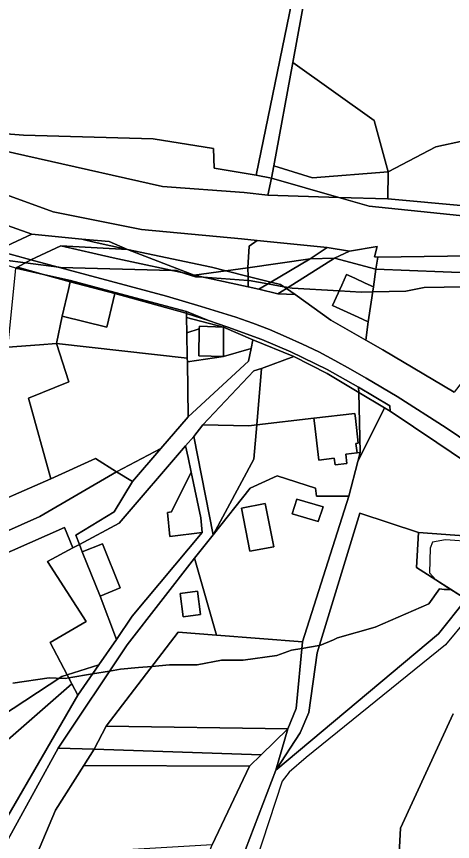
# Model space of a CAD drawing. Extents: x -477304 to -465429, y -1159113 to -1149210.
# Drawn here: x -472015.9 to -471895.1, y -1153606.1 to -1153377.4 of the extents above; entities that cross this region are included whole.
import ezdxf

# ---------------------------------------------------------------- set-up
doc = ezdxf.new("R2010")
doc.units = 0
for name, color, linetype in [('BPEJ_s', 7, 'Continuous'), ('orna_s', 7, 'Continuous'), ('ostatni_s', 7, 'Continuous'), ('PUPFL_s', 7, 'Continuous'), ('trav_porost_s', 7, 'Continuous'), ('voda_s', 7, 'Continuous'), ('zahrada_s', 7, 'Continuous')]:
    doc.layers.add(name, color=color, linetype=linetype)

msp = doc.modelspace()

# ---------------------------------------------------------------- linework, layer by layer
at = {"layer": 'BPEJ_s'}
for points in [[(-472019, -1153444.9), (-472013.44, -1153445.65), (-472004.14, -1153446.9), (-472003.71, -1153446.96), (-471972.88, -1153447.78), (-471971.61, -1153447.81), (-471969.23, -1153448.57), (-471966.3, -1153449.51), (-471964.21, -1153449.66), (-471951.74, -1153450.55), (-471951.42, -1153450.57), (-471946.26, -1153451.49), (-471941.82, -1153452.28), (-471941.06, -1153452.42), (-471940.69, -1153452.49), (-471939.51, -1153452.7), (-471926.52, -1153453.42), (-471920.39, -1153453.76), (-471917.24, -1153453.71)], [(-471891.91, -1153452.27), (-471902.96, -1153452.48), (-471908.06, -1153453.55), (-471917.24, -1153453.71), (-471920.39, -1153453.76), (-471926.52, -1153453.42), (-471939.51, -1153452.7), (-471940.69, -1153452.49), (-471941.06, -1153452.42), (-471941.82, -1153452.28), (-471946.26, -1153451.49), (-471951.42, -1153450.57), (-471951.74, -1153450.55), (-471964.21, -1153449.66), (-471966.3, -1153449.51), (-471969.23, -1153448.57), (-471971.61, -1153447.81), (-471972.88, -1153447.78), (-472003.71, -1153446.96), (-472004.14, -1153446.9), (-472013.44, -1153445.65), (-472019, -1153444.9)], [(-471917.24, -1153453.71), (-471908.06, -1153453.55), (-471902.96, -1153452.48), (-471891.91, -1153452.27)], [(-471889.36, -1153522.99), (-471897.01, -1153522.41), (-471900.62, -1153523.05), (-471901.26, -1153524.75), (-471901.47, -1153531.55), (-471899.74, -1153533.56), (-471898.9, -1153534.1), (-471895.58, -1153536.21), (-471897.43, -1153536.23), (-471898.71, -1153536.02), (-471901.64, -1153540.19), (-471916.56, -1153546.64), (-471926.98, -1153549.62), (-471928.12, -1153550.12), (-471931.86, -1153551.75), (-471932.02, -1153551.77), (-471936.86, -1153552.56), (-471939.73, -1153553.02), (-471943.77, -1153554.51), (-471953.12, -1153555.78), (-471959.07, -1153555.78), (-471965.87, -1153557.06), (-471973.52, -1153557.06), (-471978.39, -1153557.52), (-471982.12, -1153557.87), (-471987.13, -1153558.33), (-471990.11, -1153558.83), (-471994.85, -1153559.62)], [(-471889.36, -1153522.99), (-471897.01, -1153522.41), (-471900.62, -1153523.05), (-471901.26, -1153524.75), (-471901.47, -1153531.55), (-471899.74, -1153533.56), (-471898.9, -1153534.1), (-471895.58, -1153536.21), (-471891.35, -1153538.92)], [(-471931.86, -1153551.75), (-471928.12, -1153550.12), (-471926.98, -1153549.62), (-471916.56, -1153546.64), (-471901.64, -1153540.19), (-471898.71, -1153536.02), (-471897.43, -1153536.23), (-471895.58, -1153536.21)], [(-471895.58, -1153536.21), (-471891.35, -1153538.92)], [(-471891.27, -1153544.52), (-471897.01, -1153551.53), (-471935.69, -1153582.78), (-471940.37, -1153586.82), (-471942.28, -1153589.37), (-471949.72, -1153611.9), (-471960.56, -1153629.33), (-471969.72, -1153661.06), (-471967.15, -1153660.78), (-471959.07, -1153658.66), (-471956.52, -1153660.15), (-471953.33, -1153665.89), (-471934.63, -1153693.94), (-471926.55, -1153733.9), (-471924.64, -1153736.88), (-471921.02, -1153738.58), (-471915.71, -1153750.91), (-471893.39, -1153807.87)], [(-471891.27, -1153544.52), (-471897.01, -1153551.53), (-471935.69, -1153582.78), (-471940.37, -1153586.82), (-471942.28, -1153589.37), (-471949.72, -1153611.9), (-471960.56, -1153629.33), (-471969.72, -1153661.06), (-471967.15, -1153660.78), (-471959.07, -1153658.66), (-471956.52, -1153660.15), (-471953.33, -1153665.89), (-471934.63, -1153693.94), (-471926.55, -1153733.9), (-471924.64, -1153736.88), (-471921.02, -1153738.58), (-471915.71, -1153750.91), (-471893.39, -1153807.87)], [(-472016.89, -1153562.16), (-472006.89, -1153560.67), (-472004.87, -1153560.77), (-472002.43, -1153560.89), (-472001.42, -1153560.72), (-471994.85, -1153559.62), (-471990.11, -1153558.83), (-471987.13, -1153558.33), (-471982.12, -1153557.87), (-471978.39, -1153557.52), (-471973.52, -1153557.06), (-471965.87, -1153557.06), (-471959.07, -1153555.78), (-471953.12, -1153555.78), (-471943.77, -1153554.51), (-471939.73, -1153553.02), (-471936.86, -1153552.56), (-471932.02, -1153551.77), (-471931.86, -1153551.75)], [(-471994.85, -1153559.62), (-472001.42, -1153560.72), (-472002.43, -1153560.89), (-472004.87, -1153560.77), (-472006.89, -1153560.67), (-472016.89, -1153562.16)]]:
    msp.add_lwpolyline(points, dxfattribs=at)
at = {"layer": 'orna_s'}
for points in [[(-471990.21, -1153439.73), (-471985.12, -1153441.92), (-471994.34, -1153439.95), (-471997.81, -1153439.11)], [(-472059.35, -1153488.91), (-472064.1, -1153479.98), (-472053.56, -1153481.15), (-472018.28, -1153469.06), (-472009.56, -1153468.37), (-472004.83, -1153467.99), (-472001.38, -1153478.65), (-472012.57, -1153483.15), (-472006.4, -1153505.54), (-472028.03, -1153514.94), (-472049.36, -1153520.24), (-472056.03, -1153494.66), (-472058.18, -1153491.1)], [(-471975.9, -1153497.16), (-471988.21, -1153503.6), (-471994, -1153499.86), (-472006.4, -1153505.54), (-472012.57, -1153483.15), (-472001.38, -1153478.65), (-472004.83, -1153467.99), (-471968.59, -1153472.1), (-471968.57, -1153473.13), (-471968.31, -1153488.34)], [(-471988.21, -1153503.6), (-472009.47, -1153515.99), (-472034.59, -1153527.15), (-472036.06, -1153527.56), (-472073.44, -1153538.12), (-472094.65, -1153542.84), (-472096.66, -1153537.75), (-472039.97, -1153525.26), (-472026.2, -1153519.9), (-472028.03, -1153514.94), (-472006.4, -1153505.54), (-471994, -1153499.86)], [(-471988.88, -1153514.66), (-471999.48, -1153521.18), (-471998.49, -1153523.72), (-472000.27, -1153524.67), (-472002.6, -1153518.98), (-472031.47, -1153531.75), (-472032.59, -1153543.96), (-472037.75, -1153545.54), (-472036.06, -1153527.56), (-472034.59, -1153527.15), (-472009.47, -1153515.99), (-471988.21, -1153503.6), (-471983.74, -1153506.28)], [(-472032.59, -1153543.96), (-472031.47, -1153531.75), (-472002.6, -1153518.98), (-472000.27, -1153524.67), (-472007.32, -1153528.43), (-471996.61, -1153545.11), (-472006.55, -1153550.92), (-472001.89, -1153559.83), (-472003.34, -1153560.29), (-472020.35, -1153571.51)], [(-472092.2, -1153527.35), (-472073.38, -1153524.23), (-472098.88, -1153532.14), (-472096.66, -1153537.75), (-472094.65, -1153542.84), (-472087.58, -1153560.73), (-472085.67, -1153565.56), (-472077.03, -1153592.09), (-472071.97, -1153607.63), (-472034.57, -1153591.97), (-472000.57, -1153562.35), (-471998.93, -1153565.49), (-472028.25, -1153616.11), (-472048.16, -1153613.65), (-472068.94, -1153628.24), (-472074.77, -1153608.72), (-472087.53, -1153566.05), (-472102.14, -1153529.42)], [(-472034.57, -1153591.97), (-472071.97, -1153607.63), (-472077.03, -1153592.09), (-472023.12, -1153573.41), (-472020.35, -1153571.51), (-472003.34, -1153560.29), (-472001.89, -1153559.83), (-472000.57, -1153562.35)]]:
    msp.add_lwpolyline(points, close=True, dxfattribs=at)
at = {"layer": 'ostatni_s'}
for points in [[(-471944.64, -1153418.78), (-471945.26, -1153422.17), (-471949.54, -1153421.33), (-471936.35, -1153357.54), (-471927.02, -1153305.64), (-471923.82, -1153308.31), (-471928.89, -1153333.01), (-471939.37, -1153390.08)], [(-472029.35, -1153431.46), (-472011.63, -1153437.7), (-472021.45, -1153442.27), (-472030.49, -1153439.82), (-472040.11, -1153437.08), (-472049.65, -1153434.06), (-472059.15, -1153430.96), (-472068.57, -1153427.6), (-472077.95, -1153424.12), (-472087.2, -1153420.34), (-472096.42, -1153416.45), (-472105.52, -1153412.31), (-472114.54, -1153407.99), (-472125.88, -1153402.24), (-472126.97, -1153393.9), (-472134.4, -1153389.82), (-472134.63, -1153388.89), (-472128.2, -1153392.33), (-472127.42, -1153390.89), (-472115.47, -1153397), (-472108.95, -1153400.24), (-472090.72, -1153409.29), (-472063.06, -1153420.36), (-472042.22, -1153427.26)], [(-472011.63, -1153437.7), (-471997.81, -1153439.11), (-471994.34, -1153439.95), (-471985.12, -1153441.92), (-472003.66, -1153440.96), (-472011.92, -1153444.81), (-472021.45, -1153442.27)], [(-471989.14, -1153444.23), (-472003.66, -1153440.96), (-471985.12, -1153441.92), (-471966.71, -1153449.12)], [(-472025.97, -1153444.13), (-472023.61, -1153444.03), (-472021.45, -1153442.27), (-472011.92, -1153444.81), (-472015.67, -1153446.88), (-472016.13, -1153447.13)], [(-471957.87, -1153447.89), (-471966.71, -1153449.12), (-471985.12, -1153441.92), (-471961.88, -1153446.89)], [(-471934.5, -1153444.55), (-471945.42, -1153451), (-471951.76, -1153449.42), (-471951.8, -1153447.02)], [(-471927.83, -1153444.38), (-471941.12, -1153452.76), (-471942.72, -1153451.68), (-471945.42, -1153451), (-471934.5, -1153444.55)], [(-472015.67, -1153446.88), (-472008.45, -1153448.85), (-472016.13, -1153447.13)], [(-471951.7, -1153452.35), (-471966.71, -1153449.12), (-471957.87, -1153447.89), (-471951.76, -1153449.42)], [(-471951.8, -1153447.02), (-471951.76, -1153449.42), (-471957.87, -1153447.89)], [(-472000.95, -1153450.53), (-472001.03, -1153450.88), (-472008.45, -1153448.85)], [(-471951.76, -1153449.42), (-471945.42, -1153451), (-471948.77, -1153452.98), (-471951.7, -1153452.35)], [(-471928.37, -1153457.45), (-471925.79, -1153451.82), (-471924.45, -1153448.91), (-471922.18, -1153449.95), (-471919.27, -1153451.28), (-471917.04, -1153452.31), (-471918.43, -1153462.01), (-471921.28, -1153460.7)], [(-472003.27, -1153460.47), (-472001.51, -1153453.04), (-472001.03, -1153450.88), (-471988.67, -1153454.16), (-471989.16, -1153456.09), (-471990.92, -1153463.52)], [(-471988.67, -1153454.16), (-472001.03, -1153450.88), (-472000.95, -1153450.53), (-471988.6, -1153453.86)], [(-471942.72, -1153451.68), (-471941.12, -1153452.76), (-471943.48, -1153454.25), (-471948.77, -1153452.98), (-471945.42, -1153451)], [(-471938.69, -1153454.41), (-471943.48, -1153454.25), (-471941.12, -1153452.76)], [(-471988.6, -1153453.86), (-471968.77, -1153459.13), (-471968.76, -1153459.67), (-471969.27, -1153459.5), (-471988.67, -1153454.16)], [(-471968.77, -1153459.13), (-471962.75, -1153461.68), (-471968.76, -1153459.67)], [(-471929.81, -1153475.23), (-471921.11, -1153480.16), (-471921.07, -1153481.57), (-471929.83, -1153476.31), (-471939.11, -1153471.66), (-471950.47, -1153466.99), (-471958.52, -1153463.47), (-471968.78, -1153460.84), (-471968.76, -1153459.67), (-471962.75, -1153461.68), (-471957.36, -1153463.48), (-471947.97, -1153466.89), (-471939.91, -1153470.33)], [(-471965.25, -1153463.98), (-471968.71, -1153465.04), (-471968.78, -1153460.84), (-471958.52, -1153463.47), (-471965.23, -1153463.23)], [(-471965.41, -1153471.43), (-471958.58, -1153471.65), (-471968.57, -1153473.13), (-471968.59, -1153472.1), (-471968.71, -1153465.04), (-471965.25, -1153463.98)], [(-471965.23, -1153463.23), (-471958.52, -1153463.47), (-471958.58, -1153471.65), (-471965.41, -1153471.43), (-471965.25, -1153463.98)], [(-471958.58, -1153471.65), (-471958.52, -1153463.47), (-471950.47, -1153466.99), (-471950.93, -1153469.41)], [(-471950.47, -1153466.99), (-471939.11, -1153471.66), (-471948.05, -1153474.9), (-471950.19, -1153475.63), (-471964.29, -1153490.57), (-471966.75, -1153493.81), (-471969.07, -1153496.41), (-471987.44, -1153517.83), (-471998.49, -1153523.72), (-471999.48, -1153521.18), (-471988.88, -1153514.66), (-471983.74, -1153506.28), (-471975.9, -1153497.16), (-471968.31, -1153488.34), (-471951.59, -1153472.94), (-471950.93, -1153469.41)], [(-471968.57, -1153473.13), (-471958.58, -1153471.65), (-471950.93, -1153469.41), (-471951.59, -1153472.94), (-471968.31, -1153488.34)], [(-471912.46, -1153485.3), (-471912.39, -1153486.79), (-471913.99, -1153485.83), (-471921.07, -1153481.57), (-471921.11, -1153480.16)], [(-471932.13, -1153500.35), (-471933.34, -1153490.07), (-471933.49, -1153488.74), (-471922.18, -1153487.4), (-471922.02, -1153488.73), (-471921.2, -1153495.63), (-471921.85, -1153495.71), (-471921.54, -1153498.29), (-471924.67, -1153498.66), (-471924.37, -1153501.24), (-471927.64, -1153501.63), (-471927.86, -1153499.84)], [(-471964.29, -1153490.57), (-471951.52, -1153490.8), (-471949.33, -1153490.55), (-471950.11, -1153500.12), (-471961.43, -1153521.05), (-471966.75, -1153493.81)], [(-471975.9, -1153497.16), (-471983.74, -1153506.28), (-471988.21, -1153503.6)], [(-471974.03, -1153514.89), (-471972.92, -1153514.72), (-471967.49, -1153503.67), (-471964.85, -1153516.31), (-471964.48, -1153520.38), (-471973.43, -1153521.52)], [(-471992.75, -1153538.02), (-471997.68, -1153525.8), (-471992.1, -1153523.55), (-471987.17, -1153535.77)], [(-471965.72, -1153536.68), (-471964.88, -1153543.15), (-471969.75, -1153543.78), (-471970.59, -1153537.31)], [(-472004.36, -1153580.21), (-471994.36, -1153580.49), (-471997.22, -1153584.99), (-472005.06, -1153597.34), (-472010.38, -1153609.87), (-472011.98, -1153613.63), (-472023.03, -1153613.97)]]:
    msp.add_lwpolyline(points, close=True, dxfattribs=at)
for points in [[(-471879.26, -1153503.29), (-471896.84, -1153491.42), (-471910.41, -1153482.74), (-471919, -1153477.62), (-471923.33, -1153475.12), (-471927.7, -1153472.69), (-471932.12, -1153470.36), (-471936.63, -1153468.19), (-471941.19, -1153466.15), (-471945.79, -1153464.17), (-471950.45, -1153462.39), (-471955.18, -1153460.74), (-471964.71, -1153457.73), (-471974.31, -1153454.91), (-472011.92, -1153444.81), (-472003.66, -1153440.96), (-471989.14, -1153444.23), (-471966.71, -1153449.12), (-471951.7, -1153452.35), (-471948.77, -1153452.98), (-471943.48, -1153454.25), (-471938.69, -1153454.41), (-471928.85, -1153461.55), (-471919.16, -1153467.06), (-471914.42, -1153469.76), (-471894.64, -1153481.51)], [(-471843.57, -1153533.17), (-471899.49, -1153495.45), (-471912.39, -1153486.79), (-471912.46, -1153485.3), (-471921.11, -1153480.16), (-471929.81, -1153475.23), (-471939.91, -1153470.33), (-471947.97, -1153466.89), (-471957.36, -1153463.48), (-471962.75, -1153461.68), (-471968.77, -1153459.13), (-471988.6, -1153453.86), (-472000.95, -1153450.53), (-472008.45, -1153448.85), (-472015.67, -1153446.88), (-472011.92, -1153444.81), (-471974.31, -1153454.91), (-471964.71, -1153457.73), (-471955.18, -1153460.74), (-471950.45, -1153462.39), (-471945.79, -1153464.17), (-471941.19, -1153466.15), (-471936.63, -1153468.19), (-471932.12, -1153470.36), (-471927.7, -1153472.69), (-471923.33, -1153475.12), (-471919, -1153477.62), (-471910.41, -1153482.74), (-471896.84, -1153491.42), (-471879.26, -1153503.29)], [(-472028.25, -1153616.11), (-471998.93, -1153565.49), (-471993.1, -1153557.1), (-471988.24, -1153550.1), (-471983.88, -1153543.59), (-471964.48, -1153520.38), (-471964.85, -1153516.31), (-471967.49, -1153503.67), (-471968.34, -1153499.61), (-471969.07, -1153496.41), (-471966.75, -1153493.81), (-471961.43, -1153521.05), (-471966.58, -1153527.48), (-471985.25, -1153551.54), (-472004.36, -1153580.21), (-472023.03, -1153613.97)]]:
    msp.add_lwpolyline(points, dxfattribs=at)
at = {"layer": 'PUPFL_s'}
for points in [[(-471890.27, -1153820.51), (-471903.08, -1153785.48), (-471912.4, -1153768.87), (-471924.15, -1153737.15), (-471928.71, -1153737.8), (-471935.81, -1153697.61), (-471949.69, -1153673.93), (-471974.24, -1153662.33), (-471968.15, -1153644.81), (-471961.58, -1153625.51), (-471954.82, -1153614.51), (-471944.09, -1153586.31), (-471898.99, -1153548.46), (-471891.35, -1153538.92), (-471905.12, -1153530.12), (-471904.49, -1153520.38), (-471890.72, -1153521.42)], [(-471890.69, -1153707.31), (-471911.88, -1153648.37), (-471909.51, -1153602.32), (-471894.88, -1153570.66)], [(-471894.88, -1153570.66), (-471909.51, -1153602.32), (-471911.88, -1153648.37), (-471890.69, -1153707.31)]]:
    msp.add_lwpolyline(points, dxfattribs=at)
msp.add_lwpolyline([(-471954.82, -1153614.51), (-471961.58, -1153625.51), (-471968.15, -1153644.81), (-471976.3, -1153646.88), (-471992.81, -1153652.88), (-471989.73, -1153648.25), (-471983.4, -1153638.74), (-471976.19, -1153627.92), (-471963.2, -1153610.66), (-471961.69, -1153606.98), (-471951.33, -1153585.19), (-471948.12, -1153582.05), (-471940.71, -1153574.81), (-471944.09, -1153586.31)], close=True, dxfattribs=at)
at = {"layer": 'trav_porost_s'}
for points in [[(-471912.97, -1153420.43), (-471916.85, -1153406.22), (-471939.37, -1153390.08), (-471928.89, -1153333.01), (-471918.37, -1153329.77), (-471916.52, -1153316.64), (-471911.57, -1153321.64), (-471904.01, -1153327.22), (-471881.08, -1153340.44), (-471871.01, -1153348.92), (-471819.33, -1153366.05), (-471832.54, -1153391.52), (-471844.98, -1153420.64), (-471854.05, -1153426.22), (-471892.06, -1153411.81), (-471899.76, -1153413.52)], [(-471961.14, -1153419.39), (-471961.3, -1153413.96), (-471978, -1153411.33), (-472013.96, -1153410.3), (-472040.53, -1153408.24), (-472044.23, -1153407.75), (-472043.63, -1153404.63), (-472040.28, -1153387.33), (-472036.92, -1153349.44), (-471936.35, -1153357.54), (-471949.54, -1153421.33)], [(-471933.88, -1153422.07), (-471944.64, -1153418.78), (-471939.37, -1153390.08), (-471916.85, -1153406.22), (-471912.97, -1153420.43)], [(-471912.97, -1153420.43), (-471899.76, -1153413.52), (-471892.06, -1153411.81), (-471854.05, -1153426.22), (-471844.98, -1153420.64), (-471842.15, -1153424.45), (-471847.31, -1153433.92), (-471913.04, -1153427.93)], [(-471944.64, -1153418.78), (-471933.88, -1153422.07), (-471912.97, -1153420.43), (-471913.04, -1153427.93), (-471926.62, -1153427.5), (-471945.26, -1153422.17)], [(-471847.31, -1153433.92), (-471876.16, -1153434.28), (-471918.16, -1153429.92), (-471926.62, -1153427.5), (-471913.04, -1153427.93)], [(-471918.43, -1153462.01), (-471917.04, -1153452.31), (-471916.34, -1153447.45), (-471869.67, -1153449.26), (-471894.64, -1153481.51), (-471914.42, -1153469.76), (-471919.16, -1153467.06)], [(-471921.2, -1153495.63), (-471922.02, -1153488.73), (-471922.18, -1153487.4), (-471933.49, -1153488.74), (-471949.33, -1153490.55), (-471948.05, -1153474.9), (-471939.11, -1153471.66), (-471929.83, -1153476.31), (-471921.07, -1153481.57), (-471920.65, -1153498.23), (-471921.54, -1153498.29), (-471921.85, -1153495.71)], [(-471964.29, -1153490.57), (-471950.19, -1153475.63), (-471948.05, -1153474.9), (-471949.33, -1153490.55), (-471951.52, -1153490.8)], [(-471921.07, -1153481.57), (-471913.99, -1153485.83), (-471921.3, -1153500.73), (-471920.65, -1153498.23)], [(-471950.11, -1153500.12), (-471949.33, -1153490.55), (-471933.49, -1153488.74), (-471933.34, -1153490.07), (-471932.13, -1153500.35), (-471927.86, -1153499.84), (-471927.64, -1153501.63), (-471924.37, -1153501.24), (-471924.67, -1153498.66), (-471921.54, -1153498.29), (-471920.65, -1153498.23), (-471921.3, -1153500.73), (-471923.79, -1153510.31), (-471932.81, -1153510.32), (-471933.08, -1153508.07), (-471943.67, -1153504.73), (-471951.14, -1153508.16), (-471961.43, -1153521.05)], [(-471968.34, -1153499.61), (-471967.49, -1153503.67), (-471972.92, -1153514.72), (-471974.03, -1153514.89), (-471973.43, -1153521.52), (-471964.48, -1153520.38), (-471983.88, -1153543.59), (-471988.24, -1153550.1), (-471992.75, -1153538.02), (-471987.17, -1153535.77), (-471992.1, -1153523.55), (-471997.68, -1153525.8), (-471998.49, -1153523.72), (-471987.44, -1153517.83), (-471969.07, -1153496.41)], [(-471943.67, -1153504.73), (-471933.08, -1153508.07), (-471932.81, -1153510.32), (-471923.79, -1153510.31), (-471936.68, -1153550.67), (-471960.52, -1153548.83), (-471966.58, -1153527.48), (-471961.43, -1153521.05), (-471951.14, -1153508.16)], [(-471938.19, -1153511.13), (-471930.97, -1153513.29), (-471932.29, -1153517.36), (-471939.51, -1153515.2)], [(-471932.29, -1153517.36), (-471930.97, -1153513.29), (-471938.19, -1153511.13), (-471939.51, -1153515.2)], [(-471953.59, -1153513.64), (-471947.05, -1153512.38), (-471944.65, -1153524.36), (-471951.23, -1153525.54)], [(-471953.59, -1153513.64), (-471951.23, -1153525.54), (-471944.65, -1153524.36), (-471947.05, -1153512.38)], [(-471920.78, -1153515.01), (-471904.49, -1153520.38), (-471905.12, -1153530.12), (-471891.35, -1153538.92), (-471898.99, -1153548.46), (-471944.09, -1153586.31), (-471937.33, -1153575.94), (-471934.92, -1153570.28), (-471932.62, -1153553.73)], [(-472007.32, -1153528.43), (-472000.27, -1153524.67), (-471998.49, -1153523.72), (-471997.68, -1153525.8), (-471992.75, -1153538.02), (-471988.24, -1153550.1), (-471993.1, -1153557.1), (-472001.89, -1153559.83), (-472006.55, -1153550.92), (-471996.61, -1153545.11)], [(-471991.07, -1153574.09), (-471994.36, -1153580.49), (-472004.36, -1153580.21), (-471985.25, -1153551.54), (-471966.58, -1153527.48), (-471960.52, -1153548.83), (-471971.12, -1153548.01)], [(-471965.72, -1153536.68), (-471970.59, -1153537.31), (-471969.75, -1153543.78), (-471964.88, -1153543.15)], [(-471940.71, -1153574.81), (-471991.07, -1153574.09), (-471971.12, -1153548.01), (-471960.52, -1153548.83), (-471936.68, -1153550.67), (-471938.42, -1153569.17)], [(-471993.1, -1153557.1), (-471998.93, -1153565.49), (-472000.57, -1153562.35), (-472001.89, -1153559.83)], [(-471940.71, -1153574.81), (-471948.12, -1153582.05), (-471994.36, -1153580.49), (-471991.07, -1153574.09)], [(-471994.36, -1153580.49), (-471948.12, -1153582.05), (-471951.33, -1153585.19), (-471997.22, -1153584.99)], [(-472010.38, -1153609.87), (-472005.06, -1153597.34), (-471997.22, -1153584.99), (-471951.33, -1153585.19), (-471961.69, -1153606.98)]]:
    msp.add_lwpolyline(points, close=True, dxfattribs=at)
msp.add_lwpolyline([(-471890.72, -1153521.42), (-471904.49, -1153520.38), (-471920.78, -1153515.01), (-471932.62, -1153553.73), (-471934.92, -1153570.28), (-471937.33, -1153575.94), (-471944.09, -1153586.31), (-471940.71, -1153574.81), (-471938.42, -1153569.17), (-471936.68, -1153550.67), (-471923.79, -1153510.31), (-471921.3, -1153500.73), (-471913.99, -1153485.83), (-471912.39, -1153486.79), (-471899.49, -1153495.45), (-471843.57, -1153533.17)], dxfattribs=at)
at = {"layer": 'voda_s'}
for points in [[(-471883.68, -1153443.65), (-471915.81, -1153444.1), (-471916.71, -1153443.95), (-471915.99, -1153441.1), (-471923.65, -1153442.39), (-471929.84, -1153441.41), (-471949.23, -1153439.5), (-471953.59, -1153438.96), (-471981.26, -1153436.38), (-472005.7, -1153431.52), (-472025.83, -1153424.26), (-472030.7, -1153423.73), (-472058.13, -1153419.36), (-472075.59, -1153412.5), (-472100.73, -1153400.3), (-472123.7, -1153387.29), (-472125.66, -1153385.45), (-472129.89, -1153381.17), (-472135.99, -1153370.66)], [(-472118.48, -1153370.74), (-472094.68, -1153390.32), (-472074.55, -1153401.64), (-472044.41, -1153408.94), (-471975.45, -1153424.53), (-471952.83, -1153426.14), (-471946.28, -1153426.88), (-471926.62, -1153427.5), (-471918.16, -1153429.92), (-471876.16, -1153434.28), (-471847.31, -1153433.92), (-471829.87, -1153434.66), (-471797.63, -1153438.31), (-471786.32, -1153442.52), (-471740.9, -1153459.42), (-471709.77, -1153476.51), (-471679.56, -1153482.33), (-471634.77, -1153485.15), (-471588.75, -1153495.17), (-471584.16, -1153497.07)]]:
    msp.add_lwpolyline(points, dxfattribs=at)
for points in [[(-471945.26, -1153422.17), (-471946.28, -1153426.88), (-471952.83, -1153426.14), (-471975.45, -1153424.53), (-472044.41, -1153408.94), (-472044.23, -1153407.75), (-472040.53, -1153408.24), (-472013.96, -1153410.3), (-471978, -1153411.33), (-471961.3, -1153413.96), (-471961.14, -1153419.39), (-471949.54, -1153421.33)], [(-471926.62, -1153427.5), (-471946.28, -1153426.88), (-471945.26, -1153422.17)], [(-471997.81, -1153439.11), (-472011.63, -1153437.7), (-472029.35, -1153431.46), (-472030.7, -1153423.73), (-472025.83, -1153424.26), (-472005.7, -1153431.52), (-471981.26, -1153436.38), (-471953.59, -1153438.96), (-471949.23, -1153439.5), (-471951.44, -1153441.07), (-471951.8, -1153447.02), (-471957.87, -1153447.89), (-471961.88, -1153446.89), (-471985.12, -1153441.92), (-471990.21, -1153439.73)], [(-471951.44, -1153441.07), (-471949.23, -1153439.5), (-471929.84, -1153441.41), (-471934.5, -1153444.55), (-471951.8, -1153447.02)], [(-471916.71, -1153443.95), (-471915.81, -1153444.1), (-471916.34, -1153447.45), (-471927.83, -1153444.38), (-471923.65, -1153442.39), (-471915.99, -1153441.1)], [(-471923.65, -1153442.39), (-471927.83, -1153444.38), (-471934.5, -1153444.55), (-471929.84, -1153441.41)], [(-471794.39, -1153453.73), (-471803.85, -1153453.31), (-471811.58, -1153450.78), (-471844.45, -1153449.92), (-471869.67, -1153449.26), (-471916.34, -1153447.45), (-471915.81, -1153444.1), (-471883.68, -1153443.65), (-471833.02, -1153445.21), (-471792.14, -1153450.96), (-471783.29, -1153453.67), (-471752.09, -1153466.97), (-471754.81, -1153472.21), (-471768.06, -1153465.03)]]:
    msp.add_lwpolyline(points, close=True, dxfattribs=at)
at = {"layer": 'zahrada_s'}
for points in [[(-471938.69, -1153454.41), (-471941.12, -1153452.76), (-471927.83, -1153444.38), (-471916.34, -1153447.45), (-471917.04, -1153452.31), (-471919.27, -1153451.28), (-471922.18, -1153449.95), (-471924.45, -1153448.91), (-471925.79, -1153451.82), (-471928.37, -1153457.45), (-471921.28, -1153460.7), (-471918.43, -1153462.01), (-471919.16, -1153467.06), (-471928.85, -1153461.55)], [(-472018.28, -1153469.06), (-472017.59, -1153462.05), (-472016.13, -1153447.13), (-472008.45, -1153448.85), (-472001.03, -1153450.88), (-472001.51, -1153453.04), (-472003.27, -1153460.47), (-472004.83, -1153467.99), (-472009.56, -1153468.37)], [(-471988.67, -1153454.16), (-471969.27, -1153459.5), (-471968.76, -1153459.67), (-471968.78, -1153460.84), (-471968.71, -1153465.04), (-471968.59, -1153472.1), (-472004.83, -1153467.99), (-472003.27, -1153460.47), (-471990.92, -1153463.52), (-471989.16, -1153456.09)]]:
    msp.add_lwpolyline(points, close=True, dxfattribs=at)

doc.saveas('drawing.dxf')
